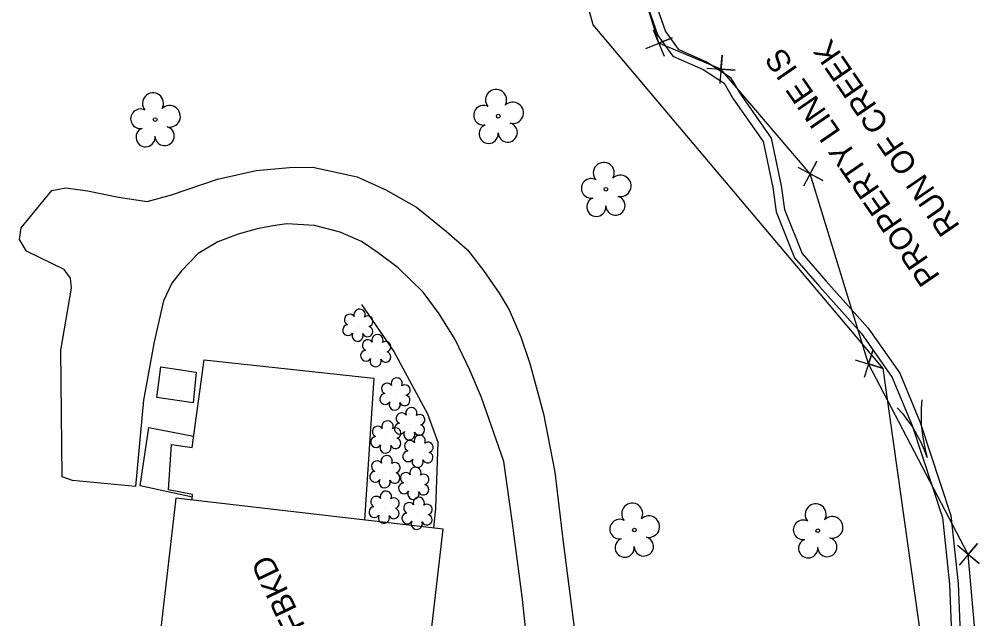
# Model space of a CAD drawing. Extents: x 472260 to 482161, y 489063 to 507124.
# Drawn here: x 475985.5 to 476155.9, y 501816.7 to 501922.6 of the extents above; entities that cross this region are included whole.
import ezdxf

# ---------------------------------------------------------------- set-up
doc = ezdxf.new("R2010")
doc.units = 0
for name, color, linetype in [('Exist Plan Preparation Watershed Blue', 7, 'Continuous'), ('Exist Roads EOP Other Cogo Comment', 7, 'Continuous'), ('Exist Roads EOP Other Cogo Point CELL', 7, 'Continuous'), ('Exist Structure Minor Drop Inlet Cogo Number', 7, 'Continuous'), ('Prop Drainage Structure Drop Inlet Grate 2 Wide Slots and Flat Grates 840 20 Label', 7, 'Continuous'), ('Prop Drainage Structure Outlet Berm Ditch 850 10 CELL', 7, 'Continuous'), ('Prop Drainage Structure Pipe RCP 18in Class III', 7, 'Continuous'), ('Prop Drainage Structure Pipe RCP 24in Class III', 7, 'Continuous'), ('Prop Erosion Rip Rap Pad at Outlet CELL', 7, 'Continuous'), ('Prop Erosion Rip Rap Pad at Outlet Label', 7, 'Continuous'), ('Prop SS Fill Line', 7, 'Continuous'), ('Scratch_Level_8', 7, 'Continuous')]:
    doc.layers.add(name, color=color, linetype=linetype)

msp = doc.modelspace()

# ---------------------------------------------------------------- linework, layer by layer
at = {"layer": 'Exist Plan Preparation Watershed Blue'}
for points in [[(476016.03, 501837.7), (476016.14, 501838.69), (476011.86, 501839.48), (476012.38, 501847.49), (476016.03, 501846.95), (476018.15, 501862.44), (476048.13, 501859.19), (476046.51, 501834.16)], [(476016.09, 501838.21), (476006.9, 501840.22), (476008.39, 501850.47), (476016.31, 501848.99)]]:
    msp.add_lwpolyline(points, dxfattribs=at)
at = {"layer": 'Exist Roads EOP Other Cogo Point CELL'}
for p, q in [((476098.5, 501918.4), (476098.5, 501918.4)), ((476109.45, 501913.79), (476109.45, 501913.79)), ((476125.21, 501895.33), (476125.21, 501895.33)), ((476135.51, 501861.73), (476135.51, 501861.73)), ((476153.13, 501828.08), (476153.13, 501828.08))]:
    msp.add_line(p, q, dxfattribs=at)
for points in [[(476096.18, 501917.46), (476100.81, 501919.34), (476098.5, 501918.4), (476097.55, 501920.72), (476099.44, 501916.09)], [(476106.96, 501913.99), (476111.94, 501913.6), (476109.45, 501913.79), (476109.64, 501916.28), (476109.25, 501911.3)], [(476123.01, 501896.5), (476127.42, 501894.16), (476125.21, 501895.33), (476126.39, 501897.54), (476124.04, 501893.12)], [(476133.12, 501862.48), (476137.9, 501860.98), (476135.51, 501861.73), (476136.26, 501864.12), (476134.76, 501859.34)], [(476151.21, 501829.69), (476155.05, 501826.48), (476153.13, 501828.08), (476154.74, 501830), (476151.52, 501826.17)]]:
    msp.add_lwpolyline(points, dxfattribs=at)
at = {"layer": 'Exist Structure Minor Drop Inlet Cogo Number'}
for p, q in [((476098.5, 501918.4), (476092.63, 501937.28)), ((476109.45, 501913.79), (476098.5, 501918.4)), ((476125.21, 501895.33), (476109.45, 501913.79)), ((476135.51, 501861.73), (476125.21, 501895.33)), ((476153.13, 501828.08), (476135.51, 501861.73)), ((476155.85, 501797.01), (476153.13, 501828.08))]:
    msp.add_line(p, q, dxfattribs=at)
at = {"layer": 'Prop Drainage Structure Drop Inlet Grate 2 Wide Slots and Flat Grates 840 20 Label'}
for p, q in [((476009.52, 501904.89), (476009.52, 501904.89)), ((476070.12, 501905.5), (476070.12, 501905.5)), ((476089.13, 501892.59), (476089.13, 501892.59)), ((476094.16, 501832.39), (476094.16, 501832.39)), ((476126.55, 501832.27), (476126.55, 501832.27))]:
    msp.add_line(p, q, dxfattribs=at)
for centre in [(476009.52, 501904.89), (476070.12, 501905.5), (476089.13, 501892.59), (476094.16, 501832.39), (476126.55, 501832.27)]:
    msp.add_circle(centre, 0.326, dxfattribs=at)
for centre, radius, start, end in [((476069.73, 501908.38), 1.86, 330.1651, 219.7134), ((476009.14, 501907.76), 1.86, 330.1651, 219.7134), ((476072.67, 501906.09), 1.9, 257.1011, 134.1999), ((476006.92, 501905.04), 1.73, 62.6636, 279.3457), ((476012.07, 501905.47), 1.9, 257.1011, 134.1999), ((476067.51, 501905.66), 1.73, 62.6636, 279.3457), ((476007.82, 501901.77), 1.69, 111.5671, 6.231), ((476011.19, 501901.99), 1.7, 181.2822, 74.56), ((476068.41, 501902.38), 1.69, 111.5671, 6.231), ((476071.79, 501902.6), 1.7, 181.2822, 74.56), ((476088.75, 501895.47), 1.86, 330.1651, 219.7134), ((476086.53, 501892.75), 1.73, 62.6636, 279.3457), ((476091.68, 501893.18), 1.9, 257.1011, 134.1999), ((476087.43, 501889.47), 1.69, 111.5671, 6.231), ((476090.81, 501889.69), 1.7, 181.2822, 74.56), ((476093.77, 501835.27), 1.86, 330.1651, 219.7134), ((476126.17, 501835.14), 1.86, 330.1651, 219.7134), ((476096.71, 501832.98), 1.9, 257.1011, 134.1999), ((476129.1, 501832.86), 1.9, 257.1011, 134.1999), ((476091.55, 501832.55), 1.73, 62.6636, 279.3457), ((476123.95, 501832.42), 1.73, 62.6636, 279.3457), ((476092.45, 501829.27), 1.69, 111.5671, 6.231), ((476095.83, 501829.49), 1.7, 181.2822, 74.56), ((476124.85, 501829.15), 1.69, 111.5671, 6.231), ((476128.22, 501829.37), 1.7, 181.2822, 74.56)]:
    msp.add_arc(centre, radius, start, end, dxfattribs=at)
at = {"layer": 'Prop Drainage Structure Pipe RCP 18in Class III'}
msp.add_lwpolyline([(476075.53, 501809.47), (476074.4, 501820.17), (476072.64, 501833.57), (476071.08, 501844.47), (476067.15, 501855.8), (476065.12, 501860.61), (476062.5, 501866.02), (476059.67, 501870.57), (476056.88, 501874.42), (476052.45, 501878.72), (476048.75, 501881.47), (476045.98, 501883.36), (476042.17, 501885), (476037.66, 501886.17), (476032.79, 501886.5), (476030.28, 501886.1), (476027.56, 501885.59), (476024.16, 501884.67), (476020.58, 501883.28), (476017.12, 501881.23), (476014.16, 501878.19), (476012.44, 501875.98), (476011.02, 501872.89), (476009.37, 501865.63), (476007.46, 501855.32), (476006.05, 501840.09), (475994.92, 501841.14), (475993.07, 501841.79), (475992.88, 501864.14), (475994.75, 501875.11), (475994.57, 501876.88), (475993.44, 501878.41), (475986.79, 501881.66), (475985.58, 501883.7), (475985.87, 501885.75), (475991.27, 501892.34), (475993.76, 501892.86), (475997.56, 501892.32), (476003.06, 501891.18), (476008.13, 501890.43), (476012.38, 501891.62), (476020.53, 501894.35), (476027.36, 501895.88), (476033.23, 501896.43), (476037.36, 501896.5), (476045.18, 501894.76), (476050.26, 501892.46), (476055.69, 501889.4), (476060.97, 501885.15), (476064.68, 501881.9), (476067.49, 501878.25), (476070.29, 501874.22), (476072.05, 501871.27), (476074.1, 501866.49), (476075.68, 501861.83), (476078.12, 501852.92), (476080.1, 501842.63), (476081.6, 501830.22), (476083.56, 501814.7)], dxfattribs=at)
at = {"layer": 'Prop Drainage Structure Pipe RCP 24in Class III'}
for points in [[(476095.7, 501927.23), (476098.3, 501919.76), (476100.92, 501916.1), (476106.31, 501913.74), (476109.99, 501911.32), (476111.62, 501908.56), (476116.91, 501901.02), (476118.6, 501892.92), (476119.18, 501888.62), (476122.46, 501880.45), (476126.86, 501875.42), (476134.29, 501867.1), (476139.71, 501859.35), (476143.23, 501850.88), (476148.6, 501834.62), (476149.82, 501822.82), (476150.66, 501802.24)], [(476097.12, 501927.72), (476099.65, 501920.46), (476101.9, 501917.31), (476107.02, 501915.07), (476111.1, 501912.38), (476112.88, 501909.38), (476118.32, 501901.63), (476120.08, 501893.18), (476120.64, 501889), (476123.76, 501881.25), (476127.99, 501876.41), (476135.47, 501868.03), (476141.03, 501860.08), (476144.63, 501851.4), (476150.07, 501834.93), (476151.32, 501822.93), (476152.16, 501802.3)]]:
    msp.add_lwpolyline(points, dxfattribs=at)
at = {"layer": 'Prop Erosion Rip Rap Pad at Outlet CELL'}
for p, q in [((476045.39, 501868.4), (476045.39, 501868.4)), ((476048.56, 501863.9), (476048.56, 501863.9)), ((476051.96, 501856.23), (476051.96, 501856.23)), ((476054.53, 501851), (476054.53, 501851)), ((476050.33, 501848.64), (476050.33, 501848.64)), ((476056.01, 501846.13), (476056.01, 501846.13)), ((476050.19, 501842.51), (476050.19, 501842.51)), ((476055.27, 501840.45), (476055.27, 501840.45)), ((476050.04, 501836.25), (476050.04, 501836.25)), ((476055.86, 501835.14), (476055.86, 501835.14))]:
    msp.add_line(p, q, dxfattribs=at)
for centre, radius, start, end in [((476045.62, 501870.44), 0.99, 334.8391, 200.4717), ((476043.91, 501869.53), 0.968, 35.8908, 245.4216), ((476047.07, 501869.27), 0.929, 284.4567, 126.0861), ((476043.59, 501867.69), 0.955, 95.1099, 327.9534), ((476045.27, 501866.72), 0.984, 151.2797, 21.387), ((476047.03, 501867.47), 0.937, 204.9913, 73.4601), ((476047.08, 501865.03), 0.968, 35.8908, 245.4216), ((476048.79, 501865.94), 0.99, 334.8391, 200.4717), ((476050.24, 501864.77), 0.929, 284.4567, 126.0861), ((476046.76, 501863.2), 0.955, 95.1099, 327.9534), ((476050.2, 501862.97), 0.937, 204.9913, 73.4601), ((476048.44, 501862.22), 0.984, 151.2797, 21.387), ((476052.18, 501858.27), 0.99, 334.8391, 200.4717), ((476050.47, 501857.36), 0.968, 35.8908, 245.4216), ((476053.63, 501857.1), 0.929, 284.4567, 126.0861), ((476050.15, 501855.53), 0.955, 95.1099, 327.9534), ((476053.59, 501855.3), 0.937, 204.9913, 73.4601), ((476051.83, 501854.55), 0.984, 151.2797, 21.387), ((476054.76, 501853.04), 0.99, 334.8391, 200.4717), ((476053.05, 501852.12), 0.968, 35.8908, 245.4216), ((476056.21, 501851.86), 0.929, 284.4567, 126.0861), ((476048.85, 501849.76), 0.968, 35.8908, 245.4216), ((476050.56, 501850.68), 0.99, 334.8391, 200.4717), ((476052.01, 501849.5), 0.929, 284.4567, 126.0861), ((476052.73, 501850.29), 0.955, 95.1099, 327.9534), ((476056.17, 501850.07), 0.937, 204.9913, 73.4601), ((476048.53, 501847.93), 0.955, 95.1099, 327.9534), ((476051.97, 501847.71), 0.937, 204.9913, 73.4601), ((476054.41, 501849.31), 0.984, 151.2797, 21.387), ((476056.24, 501848.17), 0.99, 334.8391, 200.4717), ((476050.2, 501846.95), 0.984, 151.2797, 21.387), ((476054.53, 501847.25), 0.968, 35.8908, 245.4216), ((476057.68, 501847), 0.929, 284.4567, 126.0861), ((476050.41, 501844.55), 0.99, 334.8391, 200.4717), ((476054.21, 501845.42), 0.955, 95.1099, 327.9534), ((476057.65, 501845.2), 0.937, 204.9913, 73.4601), ((476048.7, 501843.64), 0.968, 35.8908, 245.4216), ((476051.86, 501843.38), 0.929, 284.4567, 126.0861), ((476055.5, 501842.49), 0.99, 334.8391, 200.4717), ((476055.88, 501844.44), 0.984, 151.2797, 21.387), ((476048.39, 501841.81), 0.955, 95.1099, 327.9534), ((476051.82, 501841.59), 0.937, 204.9913, 73.4601), ((476053.79, 501841.58), 0.968, 35.8908, 245.4216), ((476056.94, 501841.32), 0.929, 284.4567, 126.0861), ((476050.06, 501840.83), 0.984, 151.2797, 21.387), ((476053.47, 501839.75), 0.955, 95.1099, 327.9534), ((476056.91, 501839.52), 0.937, 204.9913, 73.4601), ((476048.56, 501837.37), 0.968, 35.8908, 245.4216), ((476050.27, 501838.29), 0.99, 334.8391, 200.4717), ((476055.14, 501838.77), 0.984, 151.2797, 21.387), ((476056.09, 501837.18), 0.99, 334.8391, 200.4717), ((476048.24, 501835.54), 0.955, 95.1099, 327.9534), ((476051.71, 501837.12), 0.929, 284.4567, 126.0861), ((476054.38, 501836.27), 0.968, 35.8908, 245.4216), ((476057.53, 501836.01), 0.929, 284.4567, 126.0861), ((476049.91, 501834.56), 0.984, 151.2797, 21.387), ((476051.68, 501835.32), 0.937, 204.9913, 73.4601), ((476054.06, 501834.44), 0.955, 95.1099, 327.9534), ((476057.5, 501834.21), 0.937, 204.9913, 73.4601), ((476055.73, 501833.46), 0.984, 151.2797, 21.387)]:
    msp.add_arc(centre, radius, start, end, dxfattribs=at)
at = {"layer": 'Prop Erosion Rip Rap Pad at Outlet Label'}
msp.add_lwpolyline([(476140.99, 501727.29), (476139.47, 501765.27), (476145.59, 501807.86), (476138.11, 501860.9), (476086.9, 501921.65), (476072.81, 501972.58), (476078.45, 501996.77), (476071.32, 502007.46), (476040.62, 501992.73), (475998.06, 501960.08), (475920.84, 501910.21)], dxfattribs=at)
at = {"layer": 'Prop SS Fill Line'}
msp.add_lwpolyline([(476045.96, 501872.21), (476051.65, 501863.91), (476057.61, 501852.9), (476059.42, 501847.92), (476059.05, 501836.17), (476058.68, 501832.75)], dxfattribs=at)
for points in [[(476010.53, 501861.24), (476016.77, 501860.27), (476016.21, 501854.88), (476009.8, 501855.8)], [(476056.26, 501796.92), (476060.39, 501832.55), (476013.18, 501838.03), (476009.03, 501802.25), (476025.63, 501800.33), (476024.17, 501787.69), (476035.35, 501786.39), (476036.83, 501799.17)]]:
    msp.add_lwpolyline(points, close=True, dxfattribs=at)
at = {"layer": 'Scratch_Level_8'}
msp.add_line((476144.33, 501849.94), (476144.33, 501849.94), dxfattribs=at)
for points in [[(476144.94, 501855.4), (476144.78, 501853.94), (476144.79, 501852.44), (476144.82, 501850.97), (476144.96, 501849.53), (476145.19, 501848.06), (476145.5, 501846.6), (476145.89, 501845.19)], [(476140.59, 501853.97), (476141.58, 501852.89), (476142.46, 501851.68), (476143.32, 501850.47), (476144.06, 501849.23), (476144.74, 501847.91), (476145.36, 501846.55), (476145.89, 501845.19)]]:
    msp.add_lwpolyline(points, dxfattribs=at)

# ---------------------------------------------------------------- texts
at = {"layer": 'Exist Roads EOP Other Cogo Comment'}
for s, p in [('RUN OF CREEK', (476151.76, 501886.06)), ('PROPERTY LINE IS', (476148.25, 501877.22))]:
    msp.add_text(s, height=4, rotation=124.5567, dxfattribs=at).set_placement(p)
at = {"layer": 'Prop Drainage Structure Outlet Berm Ditch 850 10 CELL'}
msp.add_text('2.5SFBKD', height=4, rotation=115.5025, dxfattribs=at).set_placement((476040.79, 501805.49))

doc.saveas('drawing.dxf')
